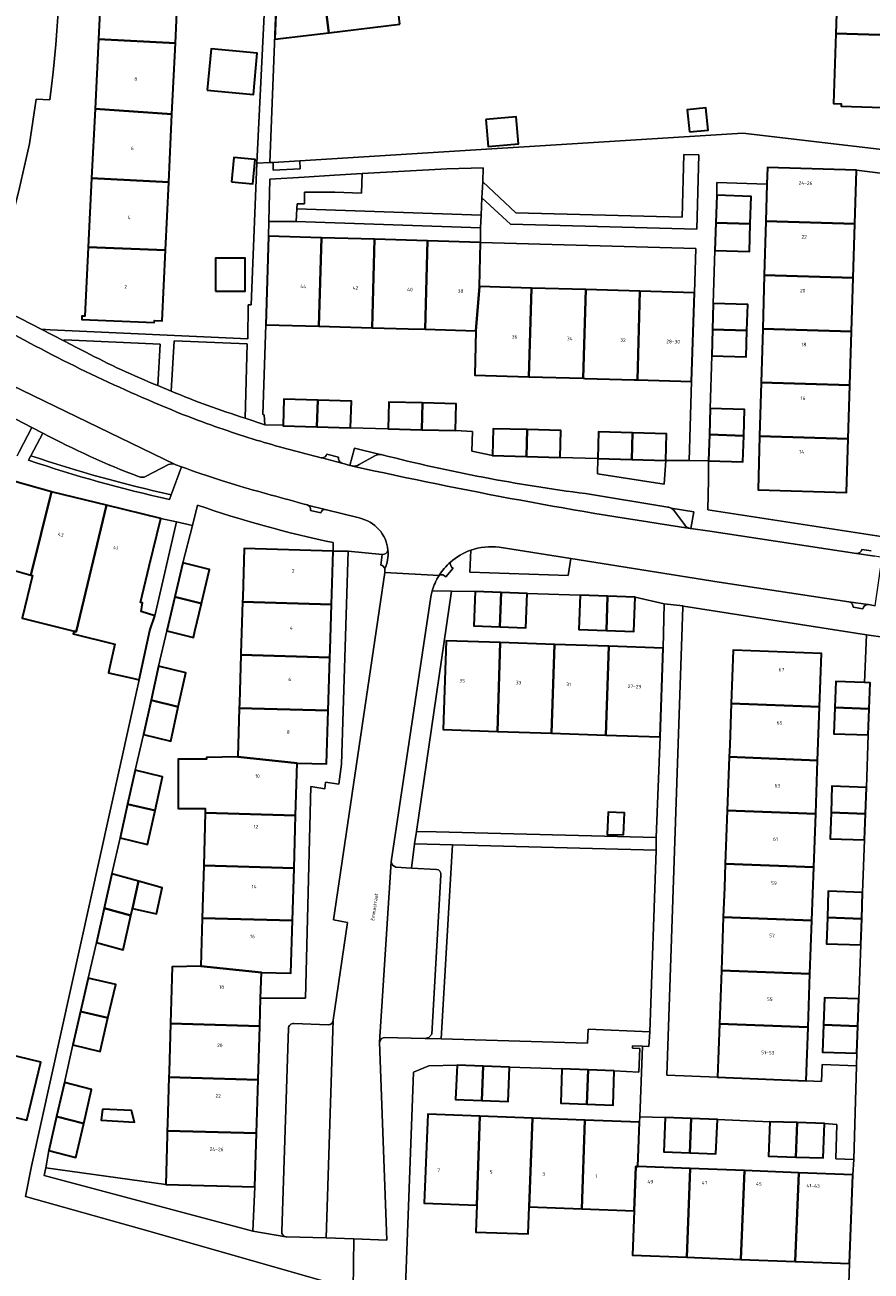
# Model space of a CAD drawing. Header units: metres. Extents: x 197700 to 204338, y 317132 to 325229.
# Tile 825 of 1056: x 202712 to 202798, y 320275 to 320402. Entities that reach past the tile are written whole.
import ezdxf
from ezdxf.enums import TextEntityAlignment as Align

# ---------------------------------------------------------------- set-up
doc = ezdxf.new("R2010")
doc.units = ezdxf.units.M
for name, color, linetype, lineweight in [('B-WE-GR-BEPLANTING_CULTUUR_BODEMBEDEKKER-GV', 90, 'Continuous', 18), ('B-WE-GR-BEPLANTING_CULTUUR_HEESTERS-GV', 90, 'Continuous', 18), ('B-WE-OG-BEBOUWING-GV', 7, 'Continuous', 35), ('B-WE-OG-BEBOUWING-T18', 10, 'Continuous', 18), ('B-WE-OG-TERREIN_CULTUURSCHEIDING-GV', 7, 'Continuous', 18), ('B-WE-OG-TERREIN_ERF-GV', 7, 'Continuous', 18), ('B-WE-OG-TOPOGRAFIE-T18', 10, 'Continuous', 18), ('B-WE-VH-VERHARDING_ASFALT-GV', 252, 'Continuous', 18), ('B-WE-VH-VERHARDING_BETONSTRAATSTEEN-GV', 252, 'Continuous', 18), ('B-WE-VH-VERHARDING_GESLOTEN-GV', 252, 'Continuous', 18), ('B-WE-VH-VERHARDING_OPEN-GV', 252, 'Continuous', 18), ('B-WE-VH-VERHARDING_TEGEL-GV', 252, 'Continuous', 18)]:
    doc.layers.add(name, color=color, linetype=linetype, lineweight=lineweight)
doc.styles.add('NLCS-ISO-M200-T18', font='NLCS-ISO.ttf', dxfattribs={"height": 0.36})

msp = doc.modelspace()

# ---------------------------------------------------------------- linework, layer by layer
at = {"layer": 'B-WE-GR-BEPLANTING_CULTUUR_BODEMBEDEKKER-GV'}
for points in [[(202725.897, 320365.21), (202726.142, 320369.413), (202716.398, 320369.858), (202716.342, 320369.752), (202717.708, 320369.047), (202718.58, 320368.62)], [(202748.538, 320358.196), (202745.902, 320358.863), (202745.433, 320357.096), (202745.627, 320357.041), (202745.671, 320357.032), (202745.716, 320357.025)], [(202746.388, 320357.169), (202747.973, 320358.069)], [(202780.132, 320350.674), (202780.432, 320352.373), (202778.135, 320352.741)], [(202778.459, 320352.44), (202779.482, 320351.064)], [(202780.068, 320350.684), (202780.091, 320350.679), (202780.132, 320350.674)], [(202757.736, 320348.46), (202757.66, 320346.238), (202767.644, 320345.896), (202767.929, 320347.606), (202760.644, 320348.772)]]:
    msp.add_lwpolyline(points, dxfattribs=at)
for points in [[(202718.58, 320368.62, 0.026769), (202725.897, 320365.21)], [(202745.716, 320357.025, 0.172358), (202746.388, 320357.169)], [(202747.973, 320358.069, -0.1335561), (202748.538, 320358.196)], [(202778.135, 320352.741, -0.1230932), (202778.459, 320352.44)], [(202779.482, 320351.064, 0.1961569), (202780.068, 320350.684)], [(202760.644, 320348.772, 0.1181884), (202757.736, 320348.46)]]:
    msp.add_lwpolyline(points, format="xyb", dxfattribs=at)
at = {"layer": 'B-WE-GR-BEPLANTING_CULTUUR_HEESTERS-GV'}
for points in [[(202758.886, 320384.318), (202761.804, 320381.621), (202780.753, 320381.13), (202780.948, 320388.696), (202779.411, 320388.736), (202779.246, 320382.335), (202762.326, 320382.773), (202758.958, 320385.932)], [(202740.806, 320386.407), (202737.307, 320386.198), (202737.198, 320381.894), (202739.988, 320381.892), (202740.054, 320383.186), (202740.081, 320383.702), (202740.825, 320383.706), (202740.817, 320384.884), (202743.928, 320384.877), (202746.64, 320384.803), (202746.679, 320386.787), (202743.894, 320386.633)], [(202755.308, 320387.263), (202746.679, 320386.787), (202746.64, 320384.803), (202743.928, 320384.877), (202740.817, 320384.884), (202740.825, 320383.706), (202740.081, 320383.702), (202740.054, 320383.186), (202758.808, 320382.556), (202758.886, 320384.318), (202758.958, 320385.932), (202759.022, 320387.373)], [(202739.988, 320381.892), (202758.75, 320381.262), (202758.808, 320382.556), (202740.054, 320383.186)], [(202774.133, 320357.69), (202770.669, 320357.79), (202770.625, 320356.234), (202777.43, 320355.194), (202777.597, 320357.59)], [(202735.761, 320283.68), (202726.709, 320283.941), (202714.493, 320285.612), (202714.353, 320284.836), (202735.562, 320279.174)]]:
    msp.add_lwpolyline(points, close=True, dxfattribs=at)
for points in [[(202734.775, 320361.894), (202734.981, 320369.469), (202727.552, 320369.777), (202727.272, 320364.647)], [(202712.992, 320358.081), (202712.757, 320357.633)], [(202727.103, 320353.639), (202727.274, 320354.114)], [(202754.712, 320315.409), (202753.768, 320299.24), (202753.482, 320298.902), (202753.086, 320298.786), (202754.743, 320298.738), (202755.89, 320318.493), (202752.023, 320318.595), (202751.71, 320316.101)], [(202751.71, 320316.101), (202754.246, 320315.997)]]:
    msp.add_lwpolyline(points, dxfattribs=at)
for points in [[(202727.272, 320364.647, 0.023358), (202734.775, 320361.894)], [(202712.757, 320357.633, 0.0292957), (202727.103, 320353.639)], [(202727.274, 320354.114, -0.0292946), (202712.992, 320358.081)], [(202754.246, 320315.997, -0.4117392), (202754.712, 320315.409)]]:
    msp.add_lwpolyline(points, format="xyb", dxfattribs=at)
at = {"layer": 'B-WE-OG-BEBOUWING-GV'}
for points in [[(202750.533, 320401.968), (202748.783, 320416.67), (202741.792, 320415.84), (202741.751, 320416.138), (202741.42, 320416.092), (202742.031, 320410.955), (202743.316, 320401.114)], [(202743.316, 320401.114), (202742.031, 320410.955), (202738.21, 320410.5), (202737.817, 320400.463)], [(202802.714, 320400.781), (202802.946, 320407.826), (202795.135, 320408.084), (202794.903, 320401.039)], [(202727.686, 320400.061), (202728.022, 320407.093), (202720.195, 320407.504), (202719.853, 320400.453)], [(202719.853, 320400.453), (202719.509, 320393.38), (202727.339, 320392.819), (202727.686, 320400.061)], [(202794.903, 320401.039), (202794.667, 320393.901), (202795.446, 320393.873), (202795.438, 320393.653), (202802.764, 320393.391), (202802.78, 320393.722), (202802.481, 320393.736), (202802.714, 320400.781)], [(202730.917, 320395.257), (202735.621, 320394.813), (202736.018, 320399.017), (202731.314, 320399.461)], [(202719.166, 320386.329), (202727.009, 320385.917), (202727.339, 320392.819), (202719.509, 320393.38)], [(202759.278, 320392.278), (202759.516, 320389.533), (202762.601, 320389.801), (202762.363, 320392.546)], [(202779.986, 320391.021), (202781.897, 320391.209), (202781.675, 320393.459), (202779.764, 320393.27)], [(202733.406, 320385.941), (202735.577, 320385.736), (202735.812, 320388.217), (202733.64, 320388.422)], [(202719.166, 320386.329), (202718.825, 320379.312), (202726.677, 320378.974), (202727.009, 320385.917)], [(202796.977, 320387.12), (202787.942, 320387.396), (202787.882, 320385.7), (202787.772, 320381.929), (202796.81, 320381.653)], [(202782.682, 320381.768), (202786.18, 320381.656), (202786.269, 320384.465), (202782.771, 320384.576)], [(202786.18, 320381.656), (202782.682, 320381.768), (202782.592, 320378.959), (202786.091, 320378.848)], [(202787.772, 320381.929), (202787.612, 320376.461), (202796.643, 320376.185), (202796.81, 320381.653)], [(202736.903, 320371.41), (202742.301, 320371.252), (202742.558, 320380.261), (202737.16, 320380.42)], [(202742.558, 320380.261), (202742.301, 320371.252), (202747.699, 320371.095), (202747.956, 320380.104)], [(202747.699, 320371.095), (202751.389, 320370.987), (202753.096, 320370.938), (202753.353, 320379.945), (202747.956, 320380.104)], [(202758.751, 320379.787), (202753.353, 320379.945), (202753.096, 320370.938), (202758.275, 320370.787), (202758.634, 320375.301)], [(202718.825, 320379.312), (202718.484, 320372.291), (202718.184, 320372.291), (202718.184, 320371.953), (202725.545, 320371.619), (202725.555, 320371.838), (202726.334, 320371.803), (202726.677, 320378.974)], [(202731.784, 320374.825), (202734.776, 320374.825), (202734.776, 320378.179), (202731.784, 320378.179)], [(202787.452, 320370.994), (202796.476, 320370.718), (202796.643, 320376.185), (202787.612, 320376.461)], [(202758.275, 320370.787), (202758.148, 320366.275), (202763.666, 320366.115), (202763.923, 320375.14), (202758.634, 320375.301)], [(202769.184, 320365.955), (202769.441, 320374.974), (202763.923, 320375.14), (202763.666, 320366.115)], [(202774.369, 320365.804), (202774.701, 320365.794), (202774.958, 320374.807), (202769.441, 320374.974), (202769.184, 320365.955), (202769.342, 320365.95)], [(202780.213, 320365.634), (202780.494, 320374.639), (202774.958, 320374.807), (202774.701, 320365.794)], [(202782.347, 320370.914), (202785.846, 320370.81), (202785.925, 320373.469), (202782.426, 320373.573)], [(202787.293, 320365.525), (202796.309, 320365.25), (202796.476, 320370.718), (202787.452, 320370.994)], [(202782.347, 320370.914), (202782.268, 320368.254), (202785.767, 320368.15), (202785.846, 320370.81)], [(202796.309, 320365.25), (202787.293, 320365.525), (202787.133, 320360.058), (202796.142, 320359.783)], [(202742.088, 320361.012), (202742.17, 320363.741), (202738.736, 320363.844), (202738.656, 320361.189), (202738.654, 320361.115)], [(202742.17, 320363.741), (202742.088, 320361.012), (202745.521, 320360.91), (202745.603, 320363.639)], [(202752.767, 320360.716), (202752.836, 320363.445), (202749.403, 320363.531), (202749.334, 320360.802)], [(202752.767, 320360.716), (202756.2, 320360.63), (202756.269, 320363.359), (202752.836, 320363.445)], [(202782.105, 320362.883), (202782.022, 320360.22), (202785.521, 320360.11), (202785.604, 320362.774)], [(202763.408, 320358), (202763.478, 320360.729), (202760.036, 320360.817), (202759.966, 320358.088)], [(202766.849, 320357.912), (202766.919, 320360.641), (202763.478, 320360.729), (202763.408, 320358)], [(202774.133, 320357.69), (202774.211, 320360.419), (202770.747, 320360.519), (202770.669, 320357.79)], [(202774.211, 320360.419), (202774.133, 320357.69), (202777.597, 320357.59), (202777.675, 320360.319)], [(202781.939, 320357.556), (202785.438, 320357.447), (202785.521, 320360.11), (202782.022, 320360.22)], [(202796.142, 320359.783), (202787.133, 320360.058), (202786.973, 320354.6), (202795.975, 320354.344)], [(202707.785, 320340.771), (202709.382, 320346.93), (202712.99, 320345.938), (202715.071, 320354.416), (202708.657, 320356.192), (202705.699, 320344.97), (202704.892, 320341.507)], [(202717.375, 320340.227), (202717.584, 320340.175), (202720.689, 320353.046), (202715.221, 320354.374), (202715.071, 320354.416), (202712.99, 320345.938), (202713.151, 320345.894), (202712.101, 320341.545)], [(202724.012, 320335.277), (202725.085, 320340.296), (202725.593, 320341.804), (202724.203, 320342.216), (202724.338, 320343.118), (202724.127, 320343.148), (202725.025, 320346.848), (202726.205, 320351.707), (202720.689, 320353.046), (202717.584, 320340.175), (202717.375, 320340.227), (202717.304, 320339.958), (202721.53, 320338.904), (202720.967, 320336.317), (202720.894, 320335.983), (202723.467, 320335.4)], [(202743.735, 320348.352), (202734.698, 320348.635), (202734.542, 320343.638), (202734.529, 320343.211), (202743.568, 320342.95)], [(202727.639, 320343.726), (202730.339, 320343.046), (202730.381, 320343.222), (202731.161, 320346.517), (202728.461, 320347.196)], [(202730.339, 320343.046), (202727.639, 320343.726), (202726.816, 320340.255), (202729.517, 320339.575), (202729.672, 320340.23)], [(202743.402, 320337.547), (202743.428, 320338.374), (202743.568, 320342.95), (202734.529, 320343.211), (202734.364, 320337.949), (202734.359, 320337.808)], [(202760.709, 320340.666), (202760.831, 320344.164), (202758.183, 320344.257), (202758.061, 320340.759)], [(202760.831, 320344.164), (202760.709, 320340.666), (202763.357, 320340.574), (202763.479, 320344.072)], [(202771.543, 320340.3), (202771.67, 320343.797), (202768.88, 320343.898), (202768.752, 320340.401)], [(202771.67, 320343.797), (202771.543, 320340.3), (202774.334, 320340.198), (202774.461, 320343.696)], [(202760.458, 320330.033), (202760.75, 320339.061), (202755.233, 320339.247), (202754.941, 320330.222)], [(202766.267, 320338.875), (202760.75, 320339.061), (202760.458, 320330.033), (202765.974, 320329.845)], [(202771.783, 320338.689), (202766.267, 320338.875), (202765.974, 320329.845), (202771.491, 320329.657)], [(202777.001, 320329.469), (202777.306, 320338.503), (202771.783, 320338.689), (202771.491, 320329.657), (202772.589, 320329.619)], [(202793.228, 320332.514), (202793.422, 320337.947), (202784.446, 320338.283), (202784.245, 320332.859)], [(202743.236, 320332.144), (202743.402, 320337.547), (202734.359, 320337.808), (202734.206, 320332.889), (202734.191, 320332.405)], [(202725.987, 320336.673), (202725.223, 320333.192), (202727.988, 320332.524), (202728.752, 320336.005)], [(202794.792, 320332.446), (202798.289, 320332.322), (202798.383, 320334.977), (202797.812, 320334.997), (202794.886, 320335.101)], [(202727.988, 320332.524), (202725.223, 320333.192), (202724.459, 320329.711), (202727.224, 320329.043)], [(202734.036, 320327.445), (202740.076, 320326.808), (202743.07, 320326.74), (202743.236, 320332.144), (202734.191, 320332.405)], [(202793.036, 320327.082), (202793.228, 320332.514), (202784.245, 320332.859), (202784.089, 320328.629), (202784.044, 320327.428)], [(202798.289, 320332.322), (202794.792, 320332.446), (202794.697, 320329.79), (202798.195, 320329.666)], [(202740.076, 320326.808), (202734.036, 320327.445), (202730.87, 320327.379), (202730.865, 320327.189), (202727.987, 320327.189), (202727.987, 320322.2), (202730.729, 320322.2), (202730.716, 320321.73), (202739.917, 320321.465)], [(202784.044, 320327.428), (202783.843, 320321.996), (202792.842, 320321.651), (202793.036, 320327.082)], [(202723.6, 320326.077), (202722.826, 320322.636), (202725.619, 320321.976), (202726.393, 320325.417)], [(202794.405, 320321.782), (202797.903, 320321.658), (202797.998, 320324.326), (202794.5, 320324.45)], [(202725.619, 320321.976), (202722.826, 320322.636), (202722.053, 320319.196), (202724.845, 320318.536)], [(202739.758, 320316.123), (202739.917, 320321.465), (202730.716, 320321.73), (202730.571, 320316.388)], [(202773.295, 320319.496), (202773.371, 320321.742), (202771.709, 320321.798), (202771.633, 320319.552)], [(202783.643, 320316.565), (202792.649, 320316.219), (202792.842, 320321.651), (202783.843, 320321.996)], [(202797.903, 320321.658), (202794.405, 320321.782), (202794.311, 320319.115), (202797.809, 320318.991)], [(202792.649, 320316.219), (202783.643, 320316.565), (202783.553, 320314.148), (202783.442, 320311.134), (202792.455, 320310.788)], [(202721.205, 320315.531), (202720.43, 320312.05), (202723.16, 320311.3), (202723.32, 320312.019), (202723.935, 320314.781)], [(202739.599, 320310.78), (202739.758, 320316.123), (202730.571, 320316.388), (202730.426, 320311.044)], [(202723.935, 320314.781), (202723.32, 320312.019), (202725.759, 320311.476), (202726.348, 320314.118)], [(202794.028, 320311.098), (202797.526, 320310.974), (202797.62, 320313.643), (202794.123, 320313.766)], [(202723.16, 320311.3), (202720.43, 320312.05), (202719.654, 320308.568), (202722.384, 320307.818)], [(202730.292, 320306.142), (202736.441, 320305.506), (202739.44, 320305.437), (202739.599, 320310.78), (202730.426, 320311.044)], [(202792.455, 320310.788), (202783.442, 320311.134), (202783.241, 320305.703), (202792.262, 320305.356)], [(202797.526, 320310.974), (202794.028, 320311.098), (202793.934, 320308.43), (202797.432, 320308.306)], [(202736.359, 320302.891), (202736.441, 320305.506), (202730.292, 320306.142), (202727.351, 320306.065), (202727.184, 320300.314), (202736.271, 320300.052)], [(202783.04, 320300.271), (202792.068, 320299.925), (202792.262, 320305.356), (202783.241, 320305.703)], [(202720.824, 320300.872), (202721.618, 320304.265), (202718.826, 320304.935), (202718.032, 320301.542)], [(202797.13, 320300.048), (202797.226, 320302.808), (202793.728, 320302.93), (202793.632, 320300.17)], [(202720.824, 320300.872), (202718.032, 320301.542), (202717.238, 320298.149), (202720.031, 320297.479)], [(202736.271, 320300.052), (202727.184, 320300.314), (202727.041, 320295.408), (202727.025, 320294.856), (202736.101, 320294.594)], [(202791.875, 320294.493), (202792.068, 320299.925), (202783.04, 320300.271), (202782.839, 320294.84)], [(202797.13, 320300.048), (202793.632, 320300.17), (202793.536, 320297.41), (202797.033, 320297.288)], [(202708.237, 320297.77), (202706.961, 320291.806), (202712.57, 320290.465), (202714.014, 320296.388)], [(202758.876, 320292.48), (202759.014, 320295.978), (202756.346, 320296.084), (202756.207, 320292.587)], [(202759.014, 320295.978), (202758.876, 320292.48), (202761.544, 320292.374), (202761.683, 320295.871)], [(202767.022, 320295.692), (202766.894, 320292.194), (202769.558, 320292.096), (202769.686, 320295.595)], [(202772.351, 320295.497), (202769.686, 320295.595), (202769.558, 320292.096), (202772.222, 320291.999)], [(202716.392, 320294.321), (202715.604, 320290.858), (202718.364, 320290.135), (202719.152, 320293.598)], [(202727.025, 320294.856), (202726.888, 320290.099), (202726.868, 320289.399), (202735.931, 320289.138), (202736.101, 320294.594)], [(202720.269, 320291.591), (202720.141, 320290.464), (202723.52, 320290.275), (202723.223, 320291.453)], [(202758.349, 320281.846), (202758.682, 320290.894), (202753.359, 320291.095), (202753.007, 320282.042)], [(202718.364, 320290.135), (202715.604, 320290.858), (202714.815, 320287.395), (202717.575, 320286.672)], [(202758.682, 320290.894), (202758.349, 320281.846), (202758.248, 320279.095), (202763.591, 320278.899), (202763.692, 320281.649), (202764.025, 320290.693)], [(202764.025, 320290.693), (202763.692, 320281.649), (202769.035, 320281.453), (202769.367, 320290.492)], [(202774.378, 320281.256), (202774.544, 320285.764), (202774.751, 320285.756), (202774.921, 320290.283), (202769.367, 320290.492), (202769.035, 320281.453)], [(202780.042, 320287.144), (202780.181, 320290.64), (202777.526, 320290.746), (202777.387, 320287.249)], [(202780.181, 320290.64), (202780.042, 320287.144), (202782.697, 320287.038), (202782.836, 320290.535)], [(202788.172, 320290.323), (202788.051, 320286.825), (202790.828, 320286.729), (202790.948, 320290.227)], [(202790.948, 320290.227), (202790.828, 320286.729), (202793.605, 320286.633), (202793.739, 320290.131)], [(202726.854, 320288.939), (202726.709, 320283.941), (202735.761, 320283.68), (202735.931, 320289.138), (202726.868, 320289.399)], [(202774.751, 320285.756), (202774.544, 320285.764), (202774.378, 320281.256), (202774.204, 320276.74), (202779.721, 320276.526), (202780.071, 320285.552)], [(202785.241, 320276.312), (202785.591, 320285.34), (202780.071, 320285.552), (202779.721, 320276.526)], [(202791.111, 320285.128), (202785.591, 320285.34), (202785.241, 320276.312), (202790.761, 320276.099)], [(202796.281, 320275.886), (202796.631, 320284.916), (202791.111, 320285.128), (202790.761, 320276.099)]]:
    msp.add_lwpolyline(points, close=True, dxfattribs=at)
at = {"layer": 'B-WE-OG-TERREIN_CULTUURSCHEIDING-GV'}
for points in [[(202711.786, 320358.474), (202713.078, 320360.959), (202713.079, 320360.961), (202703.423, 320365.983)], [(202714.201, 320360.389), (202714.2, 320360.387), (202712.992, 320358.081)], [(202726.996, 320357.177), (202724.716, 320355.981)], [(202727.274, 320354.114), (202728.299, 320356.953), (202727.743, 320357.16)]]:
    msp.add_lwpolyline(points, dxfattribs=at)
for points in [[(202723.943, 320355.948, -0.0321799), (202714.201, 320360.389)], [(202712.992, 320358.081, 0.0292946), (202727.274, 320354.114)], [(202727.589, 320357.211, 0.1485879), (202726.996, 320357.177)], [(202727.743, 320357.16, 0.0292614), (202727.589, 320357.211)], [(202724.716, 320355.981, -0.2081773), (202723.943, 320355.948)]]:
    msp.add_lwpolyline(points, format="xyb", dxfattribs=at)
msp.add_lwpolyline([(202775.954, 320299.481), (202776.601, 320317.93), (202776.601, 320317.944), (202755.89, 320318.493), (202754.743, 320298.738), (202769.622, 320298.304), (202769.691, 320299.735)], close=True, dxfattribs=at)
at = {"layer": 'B-WE-OG-TERREIN_ERF-GV'}
for points in [[(202808.387, 320430.589), (202738.75, 320422.148), (202738.067, 320407.842), (202737.305, 320387.903), (202737.65, 320387.924), (202740.337, 320388.091), (202785.436, 320390.894), (202807.364, 320388.304), (202808.289, 320395.6), (202809.019, 320402.92)], [(202708.884, 320373.602), (202714.022, 320370.95), (202714.939, 320370.897), (202735.065, 320369.97), (202735.094, 320373.425), (202735.39, 320373.419), (202735.979, 320387.847), (202737.537, 320419.446), (202717.308, 320417.014), (202716.009, 320416.858)], [(202750.533, 320401.968), (202743.316, 320401.114), (202737.817, 320400.463), (202738.21, 320410.5)], [(202714.927, 320394.28), (202713.529, 320394.346), (202712.828, 320389.815), (202711.815, 320385.344), (202708.884, 320373.602)], [(202805.442, 320386.094), (202796.977, 320387.12), (202796.81, 320381.653), (202796.643, 320376.185), (202796.476, 320370.718), (202796.309, 320365.25), (202796.142, 320359.783), (202795.975, 320354.344), (202786.973, 320354.6), (202787.133, 320360.058), (202787.293, 320365.525), (202787.452, 320370.994), (202787.612, 320376.461), (202787.772, 320381.929), (202787.882, 320385.7), (202782.779, 320385.889), (202782.771, 320384.576), (202786.269, 320384.465), (202786.18, 320381.656), (202786.091, 320378.848), (202782.592, 320378.959), (202782.426, 320373.573), (202785.925, 320373.469), (202785.846, 320370.81), (202785.767, 320368.15), (202782.268, 320368.254), (202782.105, 320362.883), (202785.604, 320362.774), (202785.521, 320360.11), (202785.438, 320357.447), (202781.939, 320357.556), (202781.924, 320355.618), (202781.872, 320352.563), (202799.938, 320349.791)], [(202729.93, 320353.058), (202729.439, 320350.988), (202728.461, 320347.196), (202731.161, 320346.517), (202730.381, 320343.222), (202730.339, 320343.046), (202729.672, 320340.23), (202729.517, 320339.575), (202726.816, 320340.255), (202725.987, 320336.673), (202728.752, 320336.005), (202727.988, 320332.524), (202727.224, 320329.043), (202724.459, 320329.711), (202723.6, 320326.077), (202726.393, 320325.417), (202725.619, 320321.976), (202724.845, 320318.536), (202722.053, 320319.196), (202721.205, 320315.531), (202723.935, 320314.781), (202726.348, 320314.118), (202725.759, 320311.476), (202723.32, 320312.019), (202723.16, 320311.3), (202722.384, 320307.818), (202719.654, 320308.568), (202718.826, 320304.935), (202721.618, 320304.265), (202720.824, 320300.872), (202720.031, 320297.479), (202717.238, 320298.149), (202716.392, 320294.321), (202719.152, 320293.598), (202718.364, 320290.135), (202717.575, 320286.672), (202714.815, 320287.395), (202714.493, 320285.612), (202726.709, 320283.941), (202726.854, 320288.939), (202726.868, 320289.399), (202726.888, 320290.099), (202727.025, 320294.856), (202727.041, 320295.408), (202727.184, 320300.314), (202727.351, 320306.065), (202730.292, 320306.142), (202730.426, 320311.044), (202730.571, 320316.388), (202730.716, 320321.73), (202730.729, 320322.2), (202727.987, 320322.2), (202727.987, 320327.189), (202730.865, 320327.189), (202730.87, 320327.379), (202734.036, 320327.445), (202734.191, 320332.405), (202734.206, 320332.889), (202734.359, 320337.808), (202734.364, 320337.949), (202734.529, 320343.211), (202734.542, 320343.638)], [(202734.542, 320343.638), (202734.698, 320348.635), (202743.735, 320348.352), (202743.727, 320349.239)], [(202745.764, 320273.236), (202724.273, 320279.391), (202712.423, 320282.708), (202713.041, 320285.783), (202724.012, 320335.277), (202723.467, 320335.4), (202720.894, 320335.983), (202720.967, 320336.317), (202721.53, 320338.904), (202717.304, 320339.958), (202717.375, 320340.227), (202712.101, 320341.545), (202713.151, 320345.894), (202712.99, 320345.938), (202709.382, 320346.93)], [(202795.976, 320266.796), (202796.281, 320275.886), (202790.761, 320276.099), (202785.241, 320276.312), (202779.721, 320276.526), (202774.204, 320276.74), (202774.378, 320281.256), (202769.035, 320281.453), (202763.692, 320281.649), (202763.591, 320278.899), (202758.248, 320279.095), (202758.349, 320281.846), (202753.007, 320282.042), (202753.359, 320291.095), (202758.682, 320290.894), (202764.025, 320290.693), (202769.367, 320290.492), (202774.921, 320290.283), (202774.956, 320290.81), (202775.211, 320297.992), (202774.216, 320298.032), (202774.21, 320297.79), (202774.955, 320297.771), (202774.844, 320295.376), (202772.351, 320295.497), (202772.222, 320291.999), (202769.558, 320292.096), (202766.894, 320292.194), (202767.022, 320295.692), (202761.683, 320295.871), (202761.544, 320292.374), (202758.876, 320292.48), (202756.207, 320292.587), (202756.346, 320296.084), (202753.485, 320296.014), (202751.926, 320295.348), (202751.101, 320273.565)]]:
    msp.add_lwpolyline(points, dxfattribs=at)
for points in [[(202795.135, 320408.084), (202795.368, 320415.129), (202795.604, 320422.288), (202796.383, 320422.262), (202796.391, 320422.482), (202803.725, 320422.236), (202803.712, 320421.904), (202803.412, 320421.916), (202803.179, 320414.871), (202802.946, 320407.826), (202802.714, 320400.781), (202802.481, 320393.736), (202802.78, 320393.722), (202802.764, 320393.391), (202795.438, 320393.653), (202795.446, 320393.873), (202794.667, 320393.901), (202794.903, 320401.039)], [(202718.825, 320379.312), (202719.166, 320386.329), (202719.509, 320393.38), (202719.853, 320400.453), (202720.195, 320407.504), (202720.537, 320414.536), (202720.238, 320414.56), (202720.264, 320414.877), (202727.596, 320414.523), (202727.585, 320414.303), (202728.365, 320414.265), (202728.022, 320407.093), (202727.686, 320400.061), (202727.339, 320392.819), (202727.009, 320385.917), (202726.677, 320378.974), (202726.334, 320371.803), (202725.555, 320371.838), (202725.545, 320371.619), (202718.184, 320371.953), (202718.184, 320372.291), (202718.484, 320372.291)], [(202730.917, 320395.257), (202731.314, 320399.461), (202736.018, 320399.017), (202735.621, 320394.813)], [(202759.278, 320392.278), (202762.363, 320392.546), (202762.601, 320389.801), (202759.516, 320389.533)], [(202779.986, 320391.021), (202779.764, 320393.27), (202781.675, 320393.459), (202781.897, 320391.209)], [(202733.406, 320385.941), (202733.64, 320388.422), (202735.812, 320388.217), (202735.577, 320385.736)], [(202758.75, 320381.262), (202739.988, 320381.892), (202737.198, 320381.894), (202737.16, 320380.42), (202742.558, 320380.261), (202747.956, 320380.104), (202753.353, 320379.945), (202758.751, 320379.787)], [(202758.751, 320379.787), (202758.634, 320375.301), (202763.923, 320375.14), (202769.441, 320374.974), (202774.958, 320374.807), (202780.494, 320374.639), (202780.637, 320379.166)], [(202731.784, 320374.825), (202731.784, 320378.179), (202734.776, 320378.179), (202734.776, 320374.825)], [(202763.478, 320360.729), (202766.919, 320360.641), (202766.849, 320357.912), (202770.669, 320357.79), (202770.747, 320360.519), (202774.211, 320360.419), (202777.675, 320360.319), (202777.597, 320357.59), (202779.97, 320357.578), (202780.213, 320365.634), (202774.701, 320365.794), (202774.369, 320365.804), (202769.342, 320365.95), (202769.184, 320365.955), (202763.666, 320366.115), (202758.148, 320366.275), (202758.275, 320370.787), (202753.096, 320370.938), (202751.389, 320370.987), (202747.699, 320371.095), (202742.301, 320371.252), (202736.903, 320371.41), (202736.593, 320362.271), (202736.733, 320362.23), (202736.789, 320361.208), (202738.656, 320361.189), (202738.736, 320363.844), (202742.17, 320363.741), (202745.603, 320363.639), (202745.521, 320360.91), (202749.334, 320360.802), (202749.403, 320363.531), (202752.836, 320363.445), (202756.269, 320363.359), (202756.2, 320360.63), (202757.937, 320360.545), (202757.866, 320358.527), (202759.966, 320358.088), (202760.036, 320360.817)], [(202725.025, 320346.848), (202724.127, 320343.148), (202724.338, 320343.118), (202724.203, 320342.216), (202725.593, 320341.804), (202727.815, 320351.349), (202726.205, 320351.707)], [(202736.441, 320305.506), (202736.359, 320302.891), (202740.922, 320302.881), (202741.476, 320324.408), (202742.884, 320324.191), (202742.964, 320324.86), (202744.327, 320324.675), (202744.589, 320326.684), (202745.28, 320348.365), (202743.735, 320348.352), (202743.568, 320342.95), (202743.428, 320338.374), (202743.402, 320337.547), (202743.236, 320332.144), (202743.07, 320326.74), (202740.076, 320326.808), (202739.917, 320321.465), (202739.758, 320316.123), (202739.599, 320310.78), (202739.44, 320305.437)], [(202760.75, 320339.061), (202766.267, 320338.875), (202771.783, 320338.689), (202777.306, 320338.503), (202777.435, 320343.024), (202774.461, 320343.696), (202774.334, 320340.198), (202771.543, 320340.3), (202768.752, 320340.401), (202768.88, 320343.898), (202763.479, 320344.072), (202763.357, 320340.574), (202760.709, 320340.666), (202758.061, 320340.759), (202758.183, 320344.257), (202755.78, 320344.314), (202752.217, 320319.856), (202754.224, 320319.804), (202776.598, 320319.226), (202776.599, 320319.241), (202777.001, 320329.469), (202772.589, 320329.619), (202771.491, 320329.657), (202765.974, 320329.845), (202760.458, 320330.033), (202754.941, 320330.222), (202755.233, 320339.247)], [(202793.228, 320332.514), (202793.036, 320327.082), (202792.842, 320321.651), (202792.649, 320316.219), (202792.455, 320310.788), (202792.262, 320305.356), (202792.068, 320299.925), (202791.875, 320294.493), (202793.448, 320294.419), (202793.512, 320296.142), (202796.988, 320296.02), (202797.033, 320297.288), (202793.536, 320297.41), (202793.632, 320300.17), (202793.728, 320302.93), (202797.226, 320302.808), (202797.432, 320308.306), (202793.934, 320308.43), (202794.028, 320311.098), (202794.123, 320313.766), (202797.62, 320313.643), (202797.809, 320318.991), (202794.311, 320319.115), (202794.405, 320321.782), (202794.5, 320324.45), (202797.998, 320324.326), (202798.195, 320329.666), (202794.697, 320329.79), (202794.792, 320332.446), (202794.886, 320335.101), (202797.812, 320334.997), (202798.016, 320339.862), (202779.377, 320342.784), (202779.333, 320342.789), (202779.326, 320342.66), (202777.679, 320295.067), (202782.839, 320294.84), (202783.04, 320300.271), (202783.241, 320305.703), (202783.442, 320311.134), (202783.553, 320314.148), (202783.643, 320316.565), (202783.843, 320321.996), (202784.044, 320327.428), (202784.089, 320328.629), (202784.245, 320332.859), (202784.446, 320338.283), (202793.422, 320337.947)], [(202773.295, 320319.496), (202771.633, 320319.552), (202771.709, 320321.798), (202773.371, 320321.742)], [(202708.237, 320297.77), (202714.014, 320296.388), (202712.57, 320290.465), (202706.961, 320291.806), (202703.909, 320292.536), (202705.327, 320298.466)], [(202720.269, 320291.591), (202723.223, 320291.453), (202723.52, 320290.275), (202720.141, 320290.464)], [(202774.751, 320285.756), (202780.071, 320285.552), (202785.591, 320285.34), (202791.111, 320285.128), (202796.631, 320284.916), (202796.72, 320286.476), (202794.88, 320286.554), (202795.004, 320290.033), (202793.739, 320290.131), (202793.605, 320286.633), (202790.828, 320286.729), (202788.051, 320286.825), (202788.172, 320290.323), (202782.836, 320290.535), (202782.697, 320287.038), (202780.042, 320287.144), (202777.387, 320287.249), (202777.526, 320290.746), (202774.956, 320290.81), (202774.921, 320290.283)]]:
    msp.add_lwpolyline(points, close=True, dxfattribs=at)
for points in [[(202716.009, 320416.858, -0.038357), (202714.927, 320394.28)], [(202743.727, 320349.239, -0.0318462), (202729.93, 320353.058)]]:
    msp.add_lwpolyline(points, format="xyb", dxfattribs=at)
at = {"layer": 'B-WE-VH-VERHARDING_ASFALT-GV'}
msp.add_lwpolyline([(202754.518, 320345.882), (202748.996, 320346.199), (202743.792, 320310.86), (202745.21, 320310.601), (202743.756, 320300.66), (202743.019, 320278.49), (202745.831, 320278.388), (202749.215, 320278.265), (202748.448, 320298.405), (202749.66, 320316.763), (202753.669, 320343.734)], dxfattribs=at)
for points in [[(202753.814, 320344.326, -0.0682353), (202754.518, 320345.882)], [(202753.669, 320343.734, -0.0246846), (202753.814, 320344.326)]]:
    msp.add_lwpolyline(points, format="xyb", dxfattribs=at)
at = {"layer": 'B-WE-VH-VERHARDING_BETONSTRAATSTEEN-GV'}
for points in [[(202711.216, 320370.446), (202708.251, 320371.989), (202706.57, 320367.389), (202727.589, 320357.211)], [(202727.743, 320357.16), (202728.299, 320356.953)], [(202745.716, 320357.025), (202745.671, 320357.032), (202745.627, 320357.041), (202745.433, 320357.096), (202744.67, 320357.312), (202744.627, 320357.323), (202742.591, 320357.859), (202742.533, 320357.874)], [(202732.372, 320355.544), (202733.791, 320355.101)], [(202741.101, 320353.074), (202741.105, 320353.073)], [(202741.105, 320353.073), (202741.137, 320353.064), (202742.941, 320352.615), (202746.395, 320351.742)], [(202798.9, 320342.803), (202799.617, 320347.732), (202799.606, 320347.734), (202799.596, 320347.737), (202798.863, 320347.849), (202796.989, 320348.137), (202782.07, 320350.394), (202780.132, 320350.674), (202780.091, 320350.679), (202780.068, 320350.684)], [(202760.644, 320348.772), (202767.929, 320347.606), (202783.016, 320345.206), (202796.229, 320343.213), (202798.143, 320342.935), (202798.212, 320342.925)], [(202749.003, 320346.56), (202748.996, 320346.199), (202754.518, 320345.882)]]:
    msp.add_lwpolyline(points, dxfattribs=at)
for points in [[(202729.607, 320361.818, -0.0322998), (202711.216, 320370.446)], [(202736.349, 320359.545, -0.0159571), (202729.607, 320361.818)], [(202742.533, 320357.874, -0.0144714), (202736.349, 320359.545)], [(202727.589, 320357.211, -0.0292614), (202727.743, 320357.16)], [(202780.068, 320350.684, -0.0182536), (202745.716, 320357.025)], [(202728.299, 320356.953, 0.0110053), (202732.372, 320355.544)], [(202733.791, 320355.101, 0.0023709), (202741.101, 320353.074)], [(202746.395, 320351.742, -0.3267928), (202749.322, 320348.46)], [(202749.322, 320348.46, -0.1310693), (202749.003, 320346.56)], [(202755.682, 320347.251, -0.0960483), (202757.736, 320348.46)], [(202757.736, 320348.46, -0.1181884), (202760.644, 320348.772)], [(202754.518, 320345.882, -0.0720623), (202755.682, 320347.251)], [(202798.212, 320342.925, -0.043275), (202798.9, 320342.803)]]:
    msp.add_lwpolyline(points, format="xyb", dxfattribs=at)
at = {"layer": 'B-WE-VH-VERHARDING_GESLOTEN-GV'}
msp.add_lwpolyline([(202740.337, 320388.091), (202737.65, 320387.924), (202737.65, 320387.127), (202740.378, 320387.261)], close=True, dxfattribs=at)
at = {"layer": 'B-WE-VH-VERHARDING_OPEN-GV'}
for points in [[(202737.537, 320419.446), (202735.979, 320387.847), (202737.305, 320387.903), (202738.067, 320407.842), (202738.75, 320422.148), (202737.604, 320422.009)], [(202725.593, 320341.804), (202725.085, 320340.296), (202724.012, 320335.277), (202713.041, 320285.783), (202712.423, 320282.708), (202724.273, 320279.391), (202745.764, 320273.236), (202745.831, 320278.388), (202743.019, 320278.49), (202738.99, 320278.606), (202738.962, 320278.608), (202738.93, 320278.613), (202735.562, 320279.174), (202714.353, 320284.836), (202714.493, 320285.612), (202714.815, 320287.395), (202715.604, 320290.858), (202716.392, 320294.321), (202717.238, 320298.149), (202718.032, 320301.542), (202718.826, 320304.935), (202719.654, 320308.568), (202720.43, 320312.05), (202721.205, 320315.531), (202722.053, 320319.196), (202722.826, 320322.636), (202723.6, 320326.077), (202724.459, 320329.711), (202725.223, 320333.192), (202725.987, 320336.673), (202726.816, 320340.255), (202727.639, 320343.726), (202728.461, 320347.196), (202729.439, 320350.988), (202727.815, 320351.349)]]:
    msp.add_lwpolyline(points, close=True, dxfattribs=at)
for points in [[(202727.589, 320357.211), (202706.57, 320367.389), (202701.398, 320369.893), (202701.474, 320369.853)], [(202703.423, 320365.983), (202713.079, 320360.961), (202713.078, 320360.959), (202714.2, 320360.387), (202714.201, 320360.389)], [(202724.716, 320355.981), (202726.996, 320357.177)], [(202742.591, 320357.859), (202744.627, 320357.323)], [(202744.302, 320357.93), (202743.115, 320358.246)], [(202747.973, 320358.069), (202746.388, 320357.169)], [(202777.795, 320352.847), (202769.432, 320354.221)], [(202742.941, 320352.615), (202741.137, 320353.064), (202741.105, 320353.073)], [(202741.449, 320352.506), (202742.491, 320352.267)], [(202779.482, 320351.064), (202778.459, 320352.44)], [(202796.989, 320348.137), (202798.863, 320347.849)], [(202798.501, 320348.391), (202797.533, 320348.546)], [(202748.721, 320348.035), (202748.583, 320346.955)], [(202755.221, 320345.74), (202755.938, 320346.633)], [(202798.143, 320342.935), (202796.229, 320343.213)], [(202796.66, 320342.658), (202797.642, 320342.509)]]:
    msp.add_lwpolyline(points, dxfattribs=at)
for points in [[(202714.201, 320360.389, 0.0321799), (202723.943, 320355.948)], [(202726.996, 320357.177, -0.1485879), (202727.589, 320357.211)], [(202743.115, 320358.246, -0.3549492), (202742.591, 320357.859)], [(202744.627, 320357.323, -0.3970098), (202744.302, 320357.93)], [(202746.388, 320357.169, -0.172358), (202745.716, 320357.025)], [(202745.716, 320357.025, 0.0182536), (202780.068, 320350.684)], [(202748.538, 320358.196, 0.1335561), (202747.973, 320358.069)], [(202748.733, 320358.169, 0.0359189), (202748.538, 320358.196)], [(202769.432, 320354.221, -0.0305369), (202748.733, 320358.169)], [(202723.943, 320355.948, 0.2081773), (202724.716, 320355.981)], [(202741.105, 320353.073, -0.3860752), (202741.449, 320352.506)], [(202742.491, 320352.267, -0.3607746), (202742.941, 320352.615)], [(202778.135, 320352.741, 0.0941373), (202777.795, 320352.847)], [(202778.459, 320352.44, 0.1230932), (202778.135, 320352.741)], [(202780.068, 320350.684, -0.1961569), (202779.482, 320351.064)], [(202749.322, 320348.46, -0.3591435), (202748.721, 320348.035)], [(202749.003, 320346.56, 0.1310693), (202749.322, 320348.46)], [(202797.533, 320348.546, -0.3855417), (202796.989, 320348.137)], [(202748.583, 320346.955, -0.2834324), (202749.003, 320346.56)], [(202755.682, 320347.251, 0.0720623), (202754.518, 320345.882)], [(202755.938, 320346.633, -0.3408658), (202755.682, 320347.251)], [(202754.518, 320345.882, -0.3787301), (202755.221, 320345.74)], [(202796.229, 320343.213, -0.37319), (202796.66, 320342.658)], [(202797.642, 320342.509, -0.3826384), (202798.143, 320342.935)]]:
    msp.add_lwpolyline(points, format="xyb", dxfattribs=at)
at = {"layer": 'B-WE-VH-VERHARDING_TEGEL-GV'}
for points in [[(202714.927, 320394.28, 0.038357), (202716.009, 320416.858)], [(202711.216, 320370.446, 0.0322998), (202729.607, 320361.818)], [(202725.897, 320365.21, -0.026769), (202718.58, 320368.62)], [(202734.775, 320361.894, -0.023358), (202727.272, 320364.647)], [(202729.607, 320361.818, 0.0159571), (202736.349, 320359.545)], [(202736.349, 320359.545, 0.0144714), (202742.533, 320357.874)], [(202727.103, 320353.639, -0.0292957), (202712.757, 320357.633)], [(202742.591, 320357.859, 0.3549492), (202743.115, 320358.246)], [(202744.302, 320357.93, 0.3970098), (202744.627, 320357.323)], [(202748.538, 320358.196, -0.0359189), (202748.733, 320358.169)], [(202748.733, 320358.169, 0.0305369), (202769.432, 320354.221)], [(202732.372, 320355.544, -0.0110053), (202728.299, 320356.953)], [(202741.101, 320353.074, -0.0023709), (202733.791, 320355.101)], [(202729.93, 320353.058, 0.0318462), (202743.727, 320349.239)], [(202741.449, 320352.506, 0.3860752), (202741.105, 320353.073)], [(202742.941, 320352.615, 0.3607746), (202742.491, 320352.267)], [(202777.795, 320352.847, -0.0941373), (202778.135, 320352.741)], [(202749.322, 320348.46, 0.3267928), (202746.395, 320351.742)], [(202748.721, 320348.035, 0.3591435), (202749.322, 320348.46)], [(202757.736, 320348.46, 0.0960483), (202755.682, 320347.251)], [(202796.989, 320348.137, 0.3855417), (202797.533, 320348.546)], [(202749.003, 320346.56, 0.2834324), (202748.583, 320346.955)], [(202755.682, 320347.251, 0.3408658), (202755.938, 320346.633)], [(202754.518, 320345.882, 0.0682353), (202753.814, 320344.326)], [(202755.221, 320345.74, 0.3787301), (202754.518, 320345.882)], [(202753.814, 320344.326, 0.0246846), (202753.669, 320343.734)], [(202796.66, 320342.658, 0.37319), (202796.229, 320343.213)], [(202798.143, 320342.935, 0.3826384), (202797.642, 320342.509)], [(202798.9, 320342.803, 0.043275), (202798.212, 320342.925)], [(202754.712, 320315.409, 0.4117392), (202754.246, 320315.997)], [(202739.185, 320299.824, -0.4148636), (202739.725, 320300.313)], [(202739.725, 320300.313, 0.4148636), (202739.185, 320299.824)], [(202743.234, 320300.188, 0.412545), (202743.756, 320300.66)], [(202743.756, 320300.66, -0.412545), (202743.234, 320300.188)], [(202738.93, 320278.613, -0.3843609), (202738.509, 320279.149)], [(202738.509, 320279.149, 0.3843609), (202738.93, 320278.613)]]:
    msp.add_lwpolyline(points, format="xyb", dxfattribs=at)
for points in [[(202708.884, 320373.602), (202711.815, 320385.344), (202712.828, 320389.815), (202713.529, 320394.346), (202714.927, 320394.28)], [(202807.364, 320388.304), (202785.436, 320390.894), (202740.337, 320388.091), (202740.378, 320387.261), (202737.65, 320387.127), (202737.65, 320387.924), (202737.305, 320387.903), (202735.979, 320387.847), (202735.39, 320373.419), (202735.094, 320373.425), (202735.065, 320369.97), (202714.939, 320370.897), (202714.022, 320370.95), (202716.342, 320369.752), (202716.398, 320369.858), (202726.142, 320369.413), (202725.897, 320365.21), (202727.272, 320364.647), (202727.552, 320369.777), (202734.981, 320369.469), (202734.775, 320361.894), (202736.789, 320361.208), (202736.733, 320362.23), (202736.593, 320362.271), (202736.903, 320371.41), (202737.16, 320380.42), (202737.198, 320381.894), (202737.307, 320386.198), (202740.806, 320386.407), (202743.894, 320386.633), (202746.679, 320386.787), (202755.308, 320387.263), (202759.022, 320387.373), (202758.958, 320385.932), (202762.326, 320382.773), (202779.246, 320382.335), (202779.411, 320388.736), (202780.948, 320388.696), (202780.753, 320381.13), (202761.804, 320381.621), (202758.886, 320384.318), (202758.808, 320382.556), (202758.75, 320381.262), (202758.751, 320379.787), (202780.637, 320379.166), (202780.494, 320374.639), (202780.213, 320365.634), (202779.97, 320357.578), (202781.939, 320357.556), (202782.022, 320360.22), (202782.105, 320362.883), (202782.268, 320368.254), (202782.347, 320370.914), (202782.426, 320373.573), (202782.592, 320378.959), (202782.682, 320381.768), (202782.771, 320384.576), (202782.779, 320385.889), (202787.882, 320385.7), (202787.942, 320387.396), (202796.977, 320387.12), (202805.442, 320386.094)], [(202718.58, 320368.62), (202717.708, 320369.047), (202716.342, 320369.752), (202714.022, 320370.95), (202708.884, 320373.602), (202707.313, 320374.493), (202703.879, 320376.242)], [(202727.272, 320364.647), (202725.897, 320365.21)], [(202712.757, 320357.633), (202712.992, 320358.081), (202714.2, 320360.387), (202713.078, 320360.959), (202711.786, 320358.474), (202711.552, 320358.025)], [(202799.938, 320349.791), (202781.872, 320352.563), (202781.924, 320355.618), (202781.939, 320357.556), (202779.97, 320357.578), (202777.597, 320357.59), (202777.43, 320355.194), (202770.625, 320356.234), (202770.669, 320357.79), (202766.849, 320357.912), (202763.408, 320358), (202759.966, 320358.088), (202757.866, 320358.527), (202757.937, 320360.545), (202756.2, 320360.63), (202752.767, 320360.716), (202749.334, 320360.802), (202745.521, 320360.91), (202742.088, 320361.012), (202738.654, 320361.115), (202738.656, 320361.189), (202736.789, 320361.208), (202734.775, 320361.894)], [(202704.101, 320360.778), (202703.045, 320357.747), (202703.046, 320357.746), (202708.657, 320356.192), (202715.071, 320354.416), (202715.221, 320354.374), (202720.689, 320353.046)], [(202744.627, 320357.323), (202744.67, 320357.312), (202745.433, 320357.096), (202745.902, 320358.863), (202748.538, 320358.196)], [(202742.533, 320357.874), (202742.591, 320357.859)], [(202743.115, 320358.246), (202744.302, 320357.93)], [(202728.299, 320356.953), (202727.274, 320354.114), (202727.103, 320353.639)], [(202733.791, 320355.101), (202732.372, 320355.544)], [(202769.432, 320354.221), (202777.795, 320352.847)], [(202720.689, 320353.046), (202726.205, 320351.707), (202727.815, 320351.349), (202729.439, 320350.988), (202729.93, 320353.058)], [(202741.105, 320353.073), (202741.101, 320353.074)], [(202742.491, 320352.267), (202741.449, 320352.506)], [(202746.395, 320351.742), (202742.941, 320352.615)], [(202778.135, 320352.741), (202780.432, 320352.373), (202780.132, 320350.674), (202782.07, 320350.394), (202796.989, 320348.137)], [(202748.583, 320346.955), (202748.721, 320348.035), (202745.28, 320348.365), (202744.589, 320326.684), (202744.327, 320324.675), (202742.964, 320324.86), (202742.884, 320324.191), (202741.476, 320324.408), (202740.922, 320302.881), (202736.359, 320302.891), (202736.271, 320300.052), (202736.101, 320294.594), (202735.931, 320289.138), (202735.761, 320283.68), (202735.562, 320279.174), (202738.93, 320278.613)], [(202743.727, 320349.239), (202743.735, 320348.352), (202745.28, 320348.365), (202748.721, 320348.035)], [(202796.229, 320343.213), (202783.016, 320345.206), (202767.929, 320347.606), (202767.644, 320345.896), (202757.66, 320346.238), (202757.736, 320348.46)], [(202797.533, 320348.546), (202798.501, 320348.391)], [(202743.756, 320300.66), (202745.21, 320310.601), (202743.792, 320310.86), (202748.996, 320346.199), (202749.003, 320346.56)], [(202755.938, 320346.633), (202755.221, 320345.74)], [(202752.217, 320319.856), (202755.78, 320344.314), (202753.814, 320344.326)], [(202753.814, 320344.326), (202755.78, 320344.314), (202758.183, 320344.257), (202760.831, 320344.164), (202763.479, 320344.072), (202768.88, 320343.898), (202771.67, 320343.797)], [(202753.669, 320343.734), (202749.66, 320316.763), (202749.772, 320316.41), (202750.123, 320316.201), (202751.71, 320316.101), (202752.023, 320318.595), (202752.217, 320319.856)], [(202771.67, 320343.797), (202774.461, 320343.696), (202777.435, 320343.024), (202779.333, 320342.789), (202779.377, 320342.784), (202798.016, 320339.862), (202801.868, 320339.313)], [(202797.642, 320342.509), (202796.66, 320342.658)], [(202798.212, 320342.925), (202798.143, 320342.935)], [(202801.868, 320339.313), (202798.016, 320339.862), (202797.812, 320334.997), (202798.383, 320334.977), (202798.289, 320332.322), (202798.195, 320329.666)], [(202798.195, 320329.666), (202797.998, 320324.326), (202797.903, 320321.658), (202797.809, 320318.991), (202797.62, 320313.643), (202797.526, 320310.974), (202797.432, 320308.306), (202797.226, 320302.808), (202797.13, 320300.048), (202797.033, 320297.288), (202796.988, 320296.02), (202796.72, 320286.476), (202796.631, 320284.916), (202796.281, 320275.886), (202795.976, 320266.796), (202791.985, 320267.078), (202791.893, 320264.151), (202791.827, 320262.156), (202797.174, 320260.821), (202796.97, 320253.974), (202796.817, 320250.056), (202798.31, 320249.631)], [(202749.66, 320316.763), (202748.448, 320298.405), (202748.658, 320298.79), (202748.941, 320298.902), (202753.086, 320298.786), (202753.482, 320298.902), (202753.768, 320299.24), (202754.712, 320315.409)], [(202754.246, 320315.997), (202751.71, 320316.101), (202750.123, 320316.201), (202749.772, 320316.41), (202749.66, 320316.763)], [(202738.93, 320278.613), (202738.962, 320278.608), (202738.99, 320278.606), (202743.019, 320278.49), (202743.756, 320300.66)], [(202739.725, 320300.313), (202743.234, 320300.188)], [(202743.234, 320300.188), (202739.725, 320300.313)], [(202738.509, 320279.149), (202739.185, 320299.824)], [(202739.185, 320299.824), (202738.509, 320279.149)], [(202751.101, 320273.565), (202751.926, 320295.348), (202753.485, 320296.014), (202756.346, 320296.084), (202759.014, 320295.978), (202761.683, 320295.871), (202767.022, 320295.692), (202769.686, 320295.595), (202772.351, 320295.497), (202774.844, 320295.376), (202774.955, 320297.771), (202774.21, 320297.79), (202774.216, 320298.032), (202775.211, 320297.992), (202775.85, 320297.967), (202775.954, 320299.481), (202769.691, 320299.735), (202769.622, 320298.304), (202754.743, 320298.738), (202753.086, 320298.786), (202748.941, 320298.902), (202748.658, 320298.79), (202748.448, 320298.405), (202749.215, 320278.265), (202745.831, 320278.388), (202745.764, 320273.236)]]:
    msp.add_lwpolyline(points, dxfattribs=at)
for points in [[(202774.956, 320290.81), (202777.526, 320290.746), (202780.181, 320290.64), (202782.836, 320290.535), (202788.172, 320290.323), (202790.948, 320290.227), (202793.739, 320290.131), (202795.004, 320290.033), (202794.88, 320286.554), (202796.72, 320286.476), (202796.988, 320296.02), (202793.512, 320296.142), (202793.448, 320294.419), (202791.875, 320294.493), (202782.839, 320294.84), (202777.679, 320295.067), (202779.326, 320342.66), (202779.333, 320342.789), (202777.435, 320343.024), (202777.306, 320338.503), (202777.001, 320329.469), (202776.599, 320319.241), (202776.601, 320317.944), (202776.601, 320317.93), (202775.954, 320299.481), (202775.85, 320297.967), (202775.211, 320297.992)], [(202755.89, 320318.493), (202776.601, 320317.944), (202776.599, 320319.241), (202776.598, 320319.226), (202754.224, 320319.804), (202752.217, 320319.856), (202752.023, 320318.595)]]:
    msp.add_lwpolyline(points, close=True, dxfattribs=at)

# ---------------------------------------------------------------- texts
at = {"layer": 'B-WE-OG-BEBOUWING-T18', "style": 'NLCS-ISO-M200-T18'}
for s, rotation, p in [('8', 357.3, (202723.66, 320396.395)), ('6', 357.3, (202723.318, 320389.354)), ('24-26', 358.3, (202791.804, 320385.808)), ('4', 357.3, (202722.976, 320382.313)), ('22', 358.3, (202791.67, 320380.339)), ('2', 357.3, (202722.634, 320375.273)), ('44', 358.4, (202740.699, 320375.301)), ('42', 358.4, (202746.008, 320375.146)), ('40', 358.4, (202751.557, 320374.984)), ('38', 358.4, (202756.7, 320374.835)), ('20', 358.3, (202791.519, 320374.871)), ('36', 358.4, (202762.205, 320370.159)), ('34', 358.4, (202767.817, 320369.996)), ('32', 358.4, (202773.223, 320369.839)), ('28-30', 358.4, (202778.335, 320369.69)), ('18', 358.3, (202791.635, 320369.394)), ('16', 358.3, (202791.546, 320363.925)), ('14', 358.4, (202791.415, 320358.475)), ('43', 346.4, (202716.025, 320350.063)), ('41', 346.4, (202721.612, 320348.706)), ('2', 358.3, (202739.671, 320346.351)), ('4', 358.3, (202739.492, 320340.543)), ('6', 358.3, (202739.332, 320335.332)), ('67', 358, (202789.361, 320336.315)), ('35', 358.1, (202756.871, 320335.189)), ('33', 358.1, (202762.612, 320334.996)), ('31', 358.1, (202767.702, 320334.824)), ('27-29', 358.1, (202774.41, 320334.598)), ('65', 358, (202789.168, 320330.895)), ('8', 358.3, (202739.167, 320329.971)), ('10', 358.3, (202736.035, 320325.477)), ('63', 358, (202788.942, 320324.509)), ('12', 358.3, (202735.882, 320320.339)), ('61', 358, (202788.748, 320319.077)), ('14', 358.3, (202735.7, 320314.233)), ('59', 358, (202788.588, 320314.591)), ('16', 358.3, (202735.549, 320309.171)), ('57', 358, (202788.398, 320309.26)), ('18', 358.2, (202732.393, 320304.031)), ('55', 358, (202788.168, 320302.783)), ('20', 358.3, (202732.208, 320298.084)), ('51-53', 358, (202787.974, 320297.351)), ('22', 358.3, (202732.048, 320292.947)), ('24-26', 358.3, (202731.878, 320287.512)), ('7', 357.9, (202754.477, 320285.392)), ('5', 357.9, (202759.82, 320285.195)), ('3', 357.9, (202765.163, 320284.999)), ('1', 357.9, (202770.506, 320284.802)), ('49', 357.8, (202776.016, 320284.209)), ('47', 357.8, (202781.54, 320284.11)), ('45', 357.8, (202787.064, 320283.987)), ('41-43', 357.8, (202792.585, 320283.798))]:
    msp.add_text(s, height=0.36, rotation=rotation, dxfattribs=at).set_placement(p, align=Align.MIDDLE)
at = {"layer": 'B-WE-OG-TOPOGRAFIE-T18', "style": 'NLCS-ISO-M200-T18'}
msp.add_text('Emmastraat', height=0.36, rotation=81.6, dxfattribs=at).set_placement((202747.942, 320312.169), align=Align.MIDDLE)

doc.saveas('drawing.dxf')
